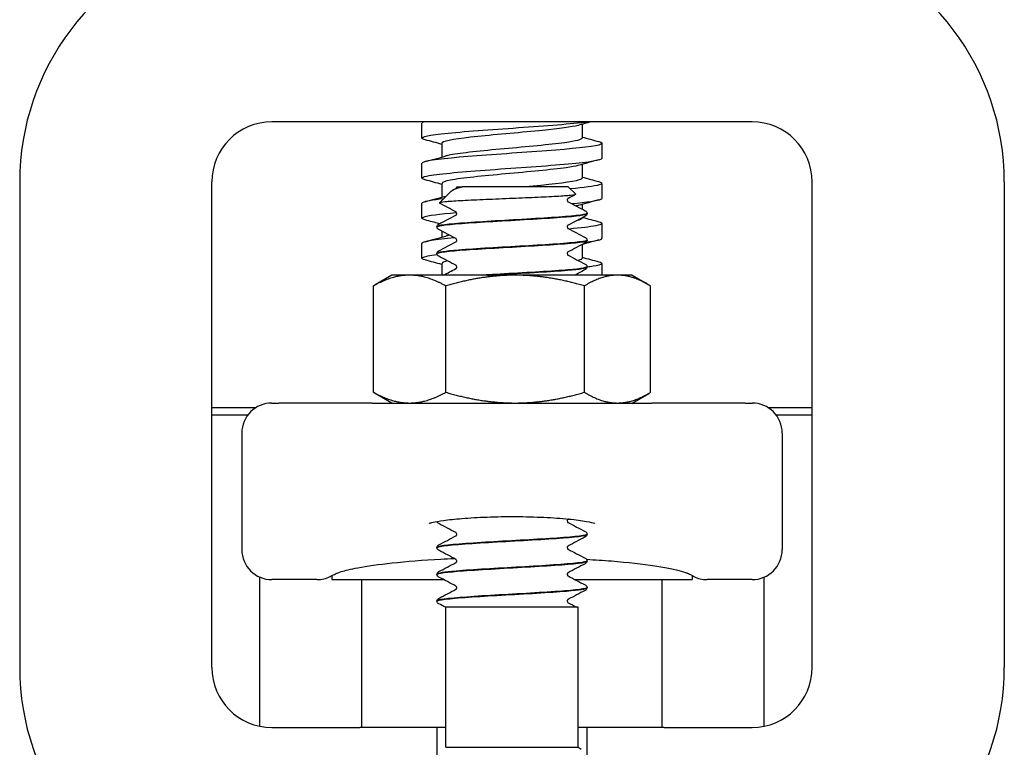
# Model space of a CAD drawing. Header units: inches. Extents: x 18 to 846, y -44 to 561.
# Tile 555 of 642: x 711.43 to 713.48, y 260.45 to 261.97. Entities that reach past the tile are written whole.
import ezdxf

# ---------------------------------------------------------------- set-up
doc = ezdxf.new("R2010")
doc.units = ezdxf.units.IN
doc.header["$LTSCALE"] = 24
doc.header["$MEASUREMENT"] = 0
doc.layers.add('Visible (ANSI)', color=7, linetype='Continuous', lineweight=30)

msp = doc.modelspace()

# ---------------------------------------------------------------- linework, layer by layer
at = {"layer": 'Visible (ANSI)'}
for p, q in [((711.97115, 261.754), (711.9508, 261.754)), ((712.93046, 261.754), (711.97115, 261.754)), ((712.2633, 261.72013), (712.2633, 261.75102)), ((712.59664, 261.74879), (712.59664, 261.72013)), ((712.9508, 261.754), (712.93046, 261.754)), ((712.30497, 261.70935), (712.30497, 261.68069)), ((712.6383, 261.67846), (712.6383, 261.70935)), ((712.2633, 261.63679), (712.2633, 261.66768)), ((712.59664, 261.66546), (712.59664, 261.63679)), ((711.4258, 261.629), (711.4258, 260.619)), ((711.8258, 260.619), (711.8258, 261.629)), ((712.30497, 261.62602), (712.30497, 261.59735)), ((712.6383, 261.59513), (712.6383, 261.62602)), ((713.0758, 260.619), (713.0758, 261.629)), ((713.4758, 261.629), (713.4758, 260.619)), ((712.32448, 261.60995), (712.29978, 261.58525)), ((712.33574, 261.619), (712.34702, 261.619)), ((712.33574, 261.61898), (712.33574, 261.619)), ((712.56808, 261.619), (712.34702, 261.619)), ((712.56808, 261.619), (712.58354, 261.60354)), ((712.2633, 261.55346), (712.2633, 261.58435)), ((712.59664, 261.58212), (712.59664, 261.5725)), ((712.60705, 261.56308), (712.60705, 261.56366)), ((712.59664, 261.55423), (712.59664, 261.55346)), ((712.6383, 261.51179), (712.6383, 261.54268)), ((712.29455, 261.53527), (712.29455, 261.53585)), ((712.30497, 261.52643), (712.30497, 261.51402)), ((712.2633, 261.47013), (712.2633, 261.50102)), ((712.59664, 261.49862), (712.59664, 261.47013)), ((712.60705, 261.50747), (712.60705, 261.50805)), ((712.29455, 261.47966), (712.29455, 261.48024)), ((712.30497, 261.45935), (712.30497, 261.435)), ((712.6383, 261.435), (712.6383, 261.45935)), ((712.60705, 261.45185), (712.60705, 261.45244)), ((712.2008, 261.435), (712.16626, 261.41506)), ((712.23759, 261.435), (712.2008, 261.435)), ((712.45724, 261.435), (712.23759, 261.435)), ((712.67046, 261.435), (712.45724, 261.435)), ((712.7008, 261.435), (712.67046, 261.435)), ((712.7008, 261.435), (712.73535, 261.41506)), ((712.16222, 261.19133), (712.16222, 261.41267)), ((712.31295, 261.19133), (712.31295, 261.41267)), ((712.60153, 261.19133), (712.60153, 261.41267)), ((712.73938, 261.19133), (712.73938, 261.41267)), ((712.2008, 261.169), (712.16626, 261.18895)), ((712.7008, 261.169), (712.73535, 261.18895)), ((711.8258, 261.15963), (711.91788, 261.15963)), ((711.9508, 261.169), (711.96505, 261.169)), ((712.15935, 261.169), (711.96505, 261.169)), ((712.15935, 261.169), (712.74225, 261.169)), ((712.93655, 261.169), (712.74225, 261.169)), ((712.93655, 261.169), (712.9508, 261.169)), ((712.98373, 261.15963), (713.0758, 261.15963)), ((711.9008, 261.144), (711.8258, 261.144)), ((713.0758, 261.144), (713.0008, 261.144)), ((711.8883, 261.1065), (711.8883, 260.86405)), ((713.0133, 261.1065), (713.0133, 260.86405)), ((712.60705, 260.89574), (712.60705, 260.89632)), ((712.29455, 260.86794), (712.29455, 260.86852)), ((712.60705, 260.84013), (712.60705, 260.84071)), ((711.9258, 260.49653), (711.9258, 260.80677)), ((712.04455, 260.80155), (711.9508, 260.80155)), ((712.0758, 260.8098), (712.0758, 260.80155)), ((712.0758, 260.80155), (712.30866, 260.80155)), ((712.1383, 260.494), (712.1383, 260.80155)), ((712.29455, 260.81233), (712.29455, 260.81291)), ((712.58213, 260.80155), (712.8258, 260.80155)), ((712.7633, 260.494), (712.7633, 260.80155)), ((712.8258, 260.8098), (712.8258, 260.80155)), ((712.9508, 260.80155), (712.85705, 260.80155)), ((712.9758, 260.49653), (712.9758, 260.80677)), ((712.60705, 260.78452), (712.60705, 260.7851)), ((712.29455, 260.75672), (712.29455, 260.7573)), ((712.3133, 260.744), (712.31235, 260.744)), ((712.5883, 260.744), (712.3133, 260.744)), ((712.3133, 260.45279), (712.3133, 260.744)), ((712.5883, 260.45279), (712.5883, 260.744)), ((711.9508, 260.494), (711.97115, 260.494)), ((711.97115, 260.494), (712.13409, 260.494)), ((712.18174, 260.494), (712.13409, 260.494)), ((712.22166, 260.494), (712.18174, 260.494)), ((712.29455, 260.494), (712.22166, 260.494)), ((712.3133, 260.494), (712.29455, 260.494)), ((712.29455, 260.494), (712.29455, 260.14412)), ((712.60705, 260.494), (712.5883, 260.494)), ((712.60705, 260.14412), (712.60705, 260.494)), ((712.67995, 260.494), (712.60705, 260.494)), ((712.71987, 260.494), (712.67995, 260.494)), ((712.76752, 260.494), (712.71987, 260.494)), ((712.76752, 260.494), (712.93046, 260.494)), ((712.93046, 260.494), (712.9508, 260.494)), ((712.3133, 260.45279), (712.5883, 260.45279))]:
    msp.add_line(p, q, dxfattribs=at)
for centre, radius, start, end in [((711.9508, 261.629), 0.525, 105.80306, 180), ((712.9508, 261.629), 0.525, 0, 74.19694), ((711.9508, 261.629), 0.125, 90, 180), ((712.9508, 261.629), 0.125, 0, 90), ((711.9508, 261.1065), 0.0625, 90, 180), ((712.9508, 261.1065), 0.0625, 0, 90), ((711.9508, 260.86405), 0.0625, 180, 270), ((712.9508, 260.86405), 0.0625, 270, 0), ((712.04455, 260.86405), 0.0625, 270, 296.56505), ((712.85705, 260.86405), 0.0625, 243.43495, 270), ((711.9508, 260.619), 0.525, 180, 254.19694), ((711.9508, 260.619), 0.125, 180, 270), ((712.9508, 260.619), 0.125, 270, 0), ((712.9508, 260.619), 0.525, 285.80306, 0), ((712.4508, 260.244), 0.25, 54.90037, 56.63299)]:
    msp.add_arc(centre, radius, start, end, dxfattribs=at)
for points, knots in [([(712.27, 261.71659), (712.25673, 261.72021), (712.26432, 261.72383), (712.2912, 261.72745), (712.32128, 261.73151), (712.37483, 261.73556), (712.43185, 261.73962), (712.48886, 261.74367), (712.54805, 261.74772), (712.58732, 261.75178), (712.59451, 261.75252), (712.601, 261.75326), (712.60675, 261.754)], [-119.647505, -119.647505, -119.647505, -119.647505, -118.8280574, -118.8280574, -118.8280574, -117.9109695, -117.9109695, -117.9109695, -116.994168, -116.994168, -116.994168, -116.826406, -116.826406, -116.826406, -116.826406]), ([(712.58827, 261.74653), (712.57548, 261.74309), (712.54871, 261.73964), (712.51463, 261.73619), (712.47244, 261.73193), (712.42023, 261.72766), (712.37933, 261.72339), (712.33854, 261.71914), (712.31012, 261.71488), (712.30564, 261.71062), (712.30519, 261.7102), (712.30499, 261.70978), (712.30501, 261.70935)], [116.5770818, 116.5770818, 116.5770818, 116.5770818, 117.3567332, 117.3567332, 117.3567332, 118.3219159, 118.3219159, 118.3219159, 119.2846371, 119.2846371, 119.2846371, 119.3805208, 119.3805208, 119.3805208, 119.3805208]), ([(712.63135, 261.71289), (712.63837, 261.71102), (712.64014, 261.70914), (712.63598, 261.70726), (712.6271, 261.70325), (712.59133, 261.69924), (712.54177, 261.69524), (712.49223, 261.69123), (712.42999, 261.68722), (712.37781, 261.68321), (712.32564, 261.67921), (712.28466, 261.6752), (712.26984, 261.6712), (712.26551, 261.67003), (712.26344, 261.66885), (712.26352, 261.66768)], [115.971944, 115.971944, 115.971944, 115.971944, 116.3964197, 116.3964197, 116.3964197, 117.3031904, 117.3031904, 117.3031904, 118.2096177, 118.2096177, 118.2096177, 119.1157111, 119.1157111, 119.1157111, 119.3805208, 119.3805208, 119.3805208, 119.3805208]), ([(712.59645, 261.72013), (712.59622, 261.71696), (712.58365, 261.71379), (712.56076, 261.71062), (712.52993, 261.70635), (712.48125, 261.70209), (712.43461, 261.69782), (712.388, 261.69355), (712.34471, 261.68929), (712.32245, 261.68502), (712.31884, 261.68433), (712.3158, 261.68364), (712.31333, 261.68294)], [116.2389282, 116.2389282, 116.2389282, 116.2389282, 116.9556341, 116.9556341, 116.9556341, 117.920977, 117.920977, 117.920977, 118.8859376, 118.8859376, 118.8859376, 119.0423672, 119.0423672, 119.0423672, 119.0423672]), ([(712.27016, 261.63325), (712.25928, 261.63624), (712.26195, 261.63922), (712.27868, 261.6422), (712.30146, 261.64627), (712.34979, 261.65033), (712.40554, 261.65439), (712.46127, 261.65846), (712.52314, 261.66252), (712.56798, 261.66658), (712.61168, 261.67054), (712.63822, 261.6745), (712.6383, 261.67846)], [-125.9306903, -125.9306903, -125.9306903, -125.9306903, -125.2559201, -125.2559201, -125.2559201, -124.3367513, -124.3367513, -124.3367513, -123.417888, -123.417888, -123.417888, -122.5221135, -122.5221135, -122.5221135, -122.5221135]), ([(712.5881, 261.6632), (712.58258, 261.66166), (712.57437, 261.66013), (712.56366, 261.65859), (712.53359, 261.65427), (712.48472, 261.64995), (712.43744, 261.64563), (712.39022, 261.64132), (712.34595, 261.63701), (712.32307, 261.6327), (712.31126, 261.63047), (712.30532, 261.62824), (712.30531, 261.62602)], [122.8602671, 122.8602671, 122.8602671, 122.8602671, 123.207942, 123.207942, 123.207942, 124.1847103, 124.1847103, 124.1847103, 125.1601902, 125.1601902, 125.1601902, 125.6637061, 125.6637061, 125.6637061, 125.6637061]), ([(712.59641, 261.63679), (712.5965, 261.63553), (712.59465, 261.63427), (712.59074, 261.63301), (712.57736, 261.62869), (712.5403, 261.62437), (712.49503, 261.62005), (712.49138, 261.6197), (712.48769, 261.61935), (712.48397, 261.619)], [122.5221135, 122.5221135, 122.5221135, 122.5221135, 122.8074999, 122.8074999, 122.8074999, 123.7848109, 123.7848109, 123.7848109, 123.8635183, 123.8635183, 123.8635183, 123.8635183]), ([(712.63134, 261.62956), (712.63991, 261.62724), (712.64047, 261.62492), (712.63213, 261.62261), (712.62248, 261.61992), (712.60105, 261.61724), (712.57232, 261.61455)], [122.2551293, 122.2551293, 122.2551293, 122.2551293, 122.779391, 122.779391, 122.779391, 123.3864156, 123.3864156, 123.3864156, 123.3864156]), ([(712.58354, 261.60354), (712.58365, 261.60343), (712.58369, 261.60332), (712.58343, 261.60245), (712.57977, 261.6017), (712.56596, 261.60018), (712.55585, 261.59943), (712.53033, 261.59792), (712.5151, 261.59717), (712.48139, 261.59565), (712.4632, 261.5949), (712.42619, 261.59339), (712.40772, 261.59264), (712.37295, 261.59112), (712.35703, 261.59037), (712.32989, 261.58886), (712.31902, 261.58811), (712.30389, 261.58659), (712.29989, 261.58584), (712.29963, 261.58493), (712.29977, 261.58477), (712.30008, 261.5846)], [-1.3014574, -1.3014574, -1.3014574, -1.3014574, -1.2822742, -1.2822742, -1.1486049, -1.1486049, -1.0127327, -1.0127327, -0.8746582, -0.8746582, -0.7343822, -0.7343822, -0.5919052, -0.5919052, -0.4472279, -0.4472279, -0.3003508, -0.3003508, -0.1512747, -0.1512747, -0.1188582, -0.1188582, -0.1188582, -0.1188582]), ([(712.32448, 261.60995), (712.32493, 261.6104), (712.32549, 261.61085), (712.32961, 261.61361), (712.33598, 261.61596), (712.34507, 261.6184)], [-0.14549402, -0.14549402, -0.14549402, -0.14549402, -0.12168954, -0.12168954, 0, 0, 0, 0]), ([(712.33412, 261.61561), (712.33415, 261.61563), (712.33431, 261.61571), (712.33481, 261.61623), (712.33508, 261.61657), (712.33556, 261.61758), (712.33574, 261.61828), (712.33574, 261.61898)], [0.005742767, 0.005742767, 0.005742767, 0.005742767, 0.02135506, 0.02135506, 0.032660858, 0.032660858, 0.044379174, 0.044379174, 0.044379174, 0.044379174]), ([(712.3085, 261.59373), (712.28536, 261.5912), (712.26978, 261.58866), (712.26499, 261.58613), (712.26387, 261.58554), (712.26334, 261.58494), (712.26339, 261.58435)], [124.95658952, 124.95658952, 124.95658952, 124.95658952, 125.52946032, 125.52946032, 125.52946032, 125.66370614, 125.66370614, 125.66370614, 125.66370614]), ([(712.56749, 261.59455), (712.56749, 261.59455), (712.56733, 261.59447), (712.5668, 261.59392), (712.56653, 261.59358), (712.56605, 261.59257), (712.56587, 261.59187), (712.56587, 261.59117)], [0.003893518, 0.003893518, 0.003893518, 0.003893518, 0.02135506, 0.02135506, 0.032660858, 0.032660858, 0.044379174, 0.044379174, 0.044379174, 0.044379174]), ([(712.56587, 261.59117), (712.56587, 261.5901), (712.56631, 261.5891), (712.56702, 261.58814), (712.56727, 261.58795), (712.56746, 261.58782), (712.56749, 261.5878), (712.56749, 261.5878)], [0, 0, 0, 0, 0.017919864, 0.017919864, 0.032518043, 0.032518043, 0.040461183, 0.040461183, 0.040461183, 0.040461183]), ([(712.57475, 261.58389), (712.60685, 261.58694), (712.62923, 261.58999), (712.63599, 261.59304), (712.63753, 261.59374), (712.63825, 261.59443), (712.63819, 261.59513)], [-129.65259861, -129.65259861, -129.65259861, -129.65259861, -128.96260318, -128.96260318, -128.96260318, -128.8052988, -128.8052988, -128.8052988, -128.8052988]), ([(712.27026, 261.54992), (712.26283, 261.55191), (712.26131, 261.55391), (712.26647, 261.5559), (712.27473, 261.55909), (712.29996, 261.56229), (712.33531, 261.56548)], [-132.2138756, -132.2138756, -132.2138756, -132.2138756, -131.7629263, -131.7629263, -131.7629263, -131.0404373, -131.0404373, -131.0404373, -131.0404373]), ([(712.60703, 261.56368), (712.60706, 261.56349), (712.60697, 261.56331), (712.60676, 261.56312), (712.60373, 261.5603), (712.5754, 261.55748), (712.53314, 261.55467), (712.49089, 261.55185), (712.43583, 261.54904), (712.39004, 261.54622), (712.34425, 261.5434), (712.30893, 261.54059), (712.29822, 261.53777), (712.29579, 261.53713), (712.29464, 261.53649), (712.29472, 261.53585)], [6.2803244, 6.2803244, 6.2803244, 6.2803244, 6.3443154, 6.3443154, 6.3443154, 7.2990044, 7.2990044, 7.2990044, 8.2534333, 8.2534333, 8.2534333, 9.2076053, 9.2076053, 9.2076053, 9.424778, 9.424778, 9.424778, 9.424778]), ([(712.29485, 261.53525), (712.29472, 261.53632), (712.29795, 261.5374), (712.30469, 261.53848), (712.32223, 261.54128), (712.36304, 261.54408), (712.4109, 261.54689), (712.45941, 261.54973), (712.51386, 261.55257), (712.55207, 261.55541), (712.58641, 261.55797), (712.60681, 261.56052), (712.60702, 261.56308)], [-15.7108241, -15.7108241, -15.7108241, -15.7108241, -15.3458188, -15.3458188, -15.3458188, -14.3954331, -14.3954331, -14.3954331, -13.4320997, -13.4320997, -13.4320997, -12.5663706, -12.5663706, -12.5663706, -12.5663706]), ([(712.33574, 261.56337), (712.33574, 261.56444), (712.33529, 261.56544), (712.33459, 261.5664), (712.33433, 261.56659), (712.33415, 261.56672), (712.33412, 261.56674), (712.33412, 261.56674)], [0, 0, 0, 0, 0.017919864, 0.017919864, 0.032518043, 0.032518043, 0.040461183, 0.040461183, 0.040461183, 0.040461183]), ([(712.33412, 261.56), (712.33415, 261.56001), (712.33431, 261.5601), (712.33481, 261.56062), (712.33508, 261.56096), (712.33556, 261.56197), (712.33574, 261.56267), (712.33574, 261.56337)], [0.005742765, 0.005742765, 0.005742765, 0.005742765, 0.02135506, 0.02135506, 0.032660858, 0.032660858, 0.044379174, 0.044379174, 0.044379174, 0.044379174]), ([(712.60332, 261.569), (712.60395, 261.56867), (712.60462, 261.56827), (712.60573, 261.56713), (712.60612, 261.56663), (712.60677, 261.56534), (712.60701, 261.56453), (712.60705, 261.56368)], [0, 0, 0, 0, 0.022095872, 0.022095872, 0.033561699, 0.033561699, 0.045438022, 0.045438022, 0.045438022, 0.045438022]), ([(712.60705, 261.56305), (712.607, 261.56192), (712.60657, 261.56085), (712.60559, 261.55938), (712.60506, 261.5589), (712.60414, 261.55819), (712.60372, 261.55795), (712.60332, 261.55773)], [0, 0, 0, 0, 0.015967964, 0.015967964, 0.031253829, 0.031253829, 0.045415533, 0.045415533, 0.045415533, 0.045415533]), ([(712.29456, 261.53588), (712.29461, 261.53701), (712.29504, 261.53808), (712.29602, 261.53955), (712.29655, 261.54003), (712.29747, 261.54074), (712.29789, 261.54098), (712.29829, 261.5412)], [0, 0, 0, 0, 0.015967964, 0.015967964, 0.031253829, 0.031253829, 0.045415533, 0.045415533, 0.045415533, 0.045415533]), ([(712.63143, 261.54622), (712.64182, 261.54338), (712.63996, 261.54054), (712.6252, 261.5377), (712.61356, 261.53545), (712.59404, 261.53321), (712.56959, 261.53097)], [128.5383146, 128.5383146, 128.5383146, 128.5383146, 129.1813969, 129.1813969, 129.1813969, 129.6884867, 129.6884867, 129.6884867, 129.6884867]), ([(712.29829, 261.52993), (712.29766, 261.53026), (712.29698, 261.53066), (712.29588, 261.5318), (712.29549, 261.5323), (712.29484, 261.53359), (712.2946, 261.5344), (712.29456, 261.53525)], [0, 0, 0, 0, 0.022095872, 0.022095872, 0.033561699, 0.033561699, 0.045438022, 0.045438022, 0.045438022, 0.045438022]), ([(712.56749, 261.53894), (712.56749, 261.53894), (712.56733, 261.53886), (712.5668, 261.53831), (712.56653, 261.53797), (712.56605, 261.53696), (712.56587, 261.53626), (712.56587, 261.53556)], [0.003893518, 0.003893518, 0.003893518, 0.003893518, 0.02135506, 0.02135506, 0.032660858, 0.032660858, 0.044379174, 0.044379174, 0.044379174, 0.044379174]), ([(712.56587, 261.53556), (712.56587, 261.53449), (712.56631, 261.53349), (712.56702, 261.53253), (712.56727, 261.53234), (712.56746, 261.53221), (712.56749, 261.53219), (712.56749, 261.53219)], [0, 0, 0, 0, 0.017919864, 0.017919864, 0.032518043, 0.032518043, 0.040461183, 0.040461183, 0.040461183, 0.040461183]), ([(712.3312, 261.51267), (712.2908, 261.50895), (712.26533, 261.50522), (712.26343, 261.5015), (712.26335, 261.50134), (712.26331, 261.50118), (712.26331, 261.50102)], [131.0679976, 131.0679976, 131.0679976, 131.0679976, 131.91067597, 131.91067597, 131.91067597, 131.94689145, 131.94689145, 131.94689145, 131.94689145]), ([(712.29456, 261.47963), (712.29453, 261.48235), (712.31775, 261.48506), (712.35578, 261.48778), (712.39516, 261.49059), (712.44936, 261.4934), (712.49677, 261.49621), (712.54409, 261.49901), (712.58339, 261.50181), (712.59904, 261.50462), (712.60434, 261.50557), (712.60688, 261.50652), (712.6068, 261.50747)], [-21.9940094, -21.9940094, -21.9940094, -21.9940094, -21.0740719, -21.0740719, -21.0740719, -20.1217618, -20.1217618, -20.1217618, -19.1712317, -19.1712317, -19.1712317, -18.8495559, -18.8495559, -18.8495559, -18.8495559]), ([(712.60672, 261.50807), (712.60681, 261.50672), (712.60163, 261.50537), (712.59113, 261.50402), (712.5693, 261.50121), (712.52506, 261.49839), (712.47608, 261.49558), (712.42711, 261.49277), (712.3747, 261.48996), (712.33979, 261.48715), (712.31118, 261.48485), (712.29493, 261.48254), (712.29467, 261.48024)], [12.5635097, 12.5635097, 12.5635097, 12.5635097, 13.0217811, 13.0217811, 13.0217811, 13.9747115, 13.9747115, 13.9747115, 14.9274022, 14.9274022, 14.9274022, 15.7079633, 15.7079633, 15.7079633, 15.7079633]), ([(712.32096, 261.51806), (712.31905, 261.51768), (712.3173, 261.5173), (712.31573, 261.51692), (712.31484, 261.51671), (712.31401, 261.51649), (712.31324, 261.51628)], [131.4746451, 131.4746451, 131.4746451, 131.4746451, 131.56042168, 131.56042168, 131.56042168, 131.60873779, 131.60873779, 131.60873779, 131.60873779]), ([(712.33574, 261.50776), (712.33574, 261.50883), (712.33529, 261.50983), (712.33459, 261.51078), (712.33433, 261.51098), (712.33415, 261.51111), (712.33412, 261.51113), (712.33412, 261.51113)], [0, 0, 0, 0, 0.017919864, 0.017919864, 0.032518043, 0.032518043, 0.040461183, 0.040461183, 0.040461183, 0.040461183]), ([(712.33412, 261.50439), (712.33415, 261.5044), (712.33431, 261.50449), (712.33481, 261.50501), (712.33508, 261.50535), (712.33556, 261.50636), (712.33574, 261.50705), (712.33574, 261.50776)], [0.005742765, 0.005742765, 0.005742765, 0.005742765, 0.02135506, 0.02135506, 0.032660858, 0.032660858, 0.044379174, 0.044379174, 0.044379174, 0.044379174]), ([(712.60332, 261.51339), (712.60395, 261.51306), (712.60462, 261.51266), (712.60573, 261.51152), (712.60612, 261.51102), (712.60677, 261.50973), (712.60701, 261.50892), (712.60705, 261.50807)], [0, 0, 0, 0, 0.022095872, 0.022095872, 0.033561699, 0.033561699, 0.045438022, 0.045438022, 0.045438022, 0.045438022]), ([(712.60705, 261.50744), (712.607, 261.50631), (712.60657, 261.50524), (712.60559, 261.50377), (712.60506, 261.50329), (712.60414, 261.50258), (712.60372, 261.50233), (712.60332, 261.50212)], [0, 0, 0, 0, 0.015967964, 0.015967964, 0.031253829, 0.031253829, 0.045415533, 0.045415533, 0.045415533, 0.045415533]), ([(712.60538, 261.50384), (712.61609, 261.50517), (712.62451, 261.50651), (712.63005, 261.50784), (712.63551, 261.50916), (712.63814, 261.51048), (712.63805, 261.51179)], [-135.68835269, -135.68835269, -135.68835269, -135.68835269, -135.38632894, -135.38632894, -135.38632894, -135.0884841, -135.0884841, -135.0884841, -135.0884841]), ([(712.27025, 261.46659), (712.26372, 261.46832), (712.2617, 261.47006), (712.26479, 261.4718), (712.26843, 261.47385), (712.27911, 261.47589), (712.29517, 261.47794)], [-138.49706092, -138.49706092, -138.49706092, -138.49706092, -138.10400052, -138.10400052, -138.10400052, -137.64103275, -137.64103275, -137.64103275, -137.64103275]), ([(712.29456, 261.48027), (712.29461, 261.4814), (712.29504, 261.48246), (712.29602, 261.48393), (712.29655, 261.48442), (712.29747, 261.48513), (712.29789, 261.48537), (712.29829, 261.48558)], [0, 0, 0, 0, 0.015967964, 0.015967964, 0.031253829, 0.031253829, 0.045415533, 0.045415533, 0.045415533, 0.045415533]), ([(712.29829, 261.47432), (712.29766, 261.47465), (712.29698, 261.47505), (712.29588, 261.47619), (712.29549, 261.47669), (712.29484, 261.47797), (712.2946, 261.47879), (712.29456, 261.47963)], [0, 0, 0, 0, 0.022095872, 0.022095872, 0.033561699, 0.033561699, 0.045438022, 0.045438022, 0.045438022, 0.045438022]), ([(712.56749, 261.48332), (712.56749, 261.48332), (712.56733, 261.48325), (712.5668, 261.4827), (712.56653, 261.48236), (712.56605, 261.48134), (712.56587, 261.48065), (712.56587, 261.47995)], [0.003893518, 0.003893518, 0.003893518, 0.003893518, 0.02135506, 0.02135506, 0.032660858, 0.032660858, 0.044379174, 0.044379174, 0.044379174, 0.044379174]), ([(712.56587, 261.47995), (712.56587, 261.47888), (712.56631, 261.47788), (712.56702, 261.47692), (712.56727, 261.47673), (712.56746, 261.47659), (712.56749, 261.47658), (712.56749, 261.47658)], [0, 0, 0, 0, 0.017919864, 0.017919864, 0.032518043, 0.032518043, 0.040461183, 0.040461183, 0.040461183, 0.040461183]), ([(712.59637, 261.47013), (712.59645, 261.46864), (712.59386, 261.46715), (712.58847, 261.46567), (712.58843, 261.46565), (712.58838, 261.46564), (712.58834, 261.46563)], [135.0884841, 135.0884841, 135.0884841, 135.0884841, 135.42476509, 135.42476509, 135.42476509, 135.42748803, 135.42748803, 135.42748803, 135.42748803]), ([(712.60332, 261.45778), (712.60395, 261.45745), (712.60462, 261.45705), (712.60573, 261.45591), (712.60612, 261.45541), (712.60677, 261.45412), (712.60701, 261.45331), (712.60705, 261.45246)], [0, 0, 0, 0, 0.022095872, 0.022095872, 0.033561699, 0.033561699, 0.045438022, 0.045438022, 0.045438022, 0.045438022]), ([(712.63152, 261.46289), (712.64306, 261.45973), (712.63914, 261.45656), (712.61971, 261.45339), (712.616, 261.45279), (712.61173, 261.45218), (712.60698, 261.45158)], [134.82149994, 134.82149994, 134.82149994, 134.82149994, 135.53765459, 135.53765459, 135.53765459, 135.67435376, 135.67435376, 135.67435376, 135.67435376]), ([(712.33574, 261.45215), (712.33574, 261.45322), (712.33529, 261.45421), (712.33459, 261.45517), (712.33433, 261.45537), (712.33415, 261.4555), (712.33412, 261.45552), (712.33412, 261.45552)], [0, 0, 0, 0, 0.017919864, 0.017919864, 0.032518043, 0.032518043, 0.040461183, 0.040461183, 0.040461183, 0.040461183]), ([(712.33412, 261.44877), (712.33415, 261.44879), (712.33431, 261.44888), (712.33481, 261.4494), (712.33508, 261.44974), (712.33556, 261.45075), (712.33574, 261.45144), (712.33574, 261.45215)], [0.005742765, 0.005742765, 0.005742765, 0.005742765, 0.02135506, 0.02135506, 0.032660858, 0.032660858, 0.044379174, 0.044379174, 0.044379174, 0.044379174]), ([(712.607, 261.45246), (712.60689, 261.44998), (712.58789, 261.4475), (712.55535, 261.44502), (712.51853, 261.44221), (712.46533, 261.43941), (712.41696, 261.4366), (712.40778, 261.43607), (712.39881, 261.43554), (712.39018, 261.435)], [18.846695, 18.846695, 18.846695, 18.846695, 19.6873602, 19.6873602, 19.6873602, 20.6386727, 20.6386727, 20.6386727, 20.8193201, 20.8193201, 20.8193201, 20.8193201]), ([(712.39978, 261.435), (712.41055, 261.43565), (712.42173, 261.4363), (712.4331, 261.43695), (712.48216, 261.43974), (712.53344, 261.44254), (712.5666, 261.44534), (712.59234, 261.44751), (712.60662, 261.44968), (712.60688, 261.45185)], [-27.0367377, -27.0367377, -27.0367377, -27.0367377, -26.8171228, -26.8171228, -26.8171228, -25.8688703, -25.8688703, -25.8688703, -25.1327412, -25.1327412, -25.1327412, -25.1327412]), ([(712.60705, 261.45183), (712.607, 261.45069), (712.60657, 261.44963), (712.60559, 261.44816), (712.60506, 261.44768), (712.60414, 261.44697), (712.60372, 261.44672), (712.60332, 261.44651)], [0, 0, 0, 0, 0.015967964, 0.015967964, 0.031253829, 0.031253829, 0.045415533, 0.045415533, 0.045415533, 0.045415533]), ([(712.27809, 260.91857), (712.27809, 260.91857), (712.27839, 260.91869), (712.28023, 260.91929), (712.28295, 260.92006), (712.29192, 260.92208), (712.29925, 260.92341), (712.31889, 260.92621), (712.33204, 260.92766), (712.36268, 260.93018), (712.38048, 260.93121), (712.41834, 260.93256), (712.43845, 260.93286), (712.47854, 260.93266), (712.4985, 260.93215), (712.53589, 260.93039), (712.55333, 260.92914), (712.58325, 260.92618), (712.59593, 260.92447), (712.61387, 260.92128), (712.62003, 260.91971), (712.62314, 260.91872), (712.62351, 260.91858), (712.62351, 260.91858)], [1.8945028, 1.8945028, 1.8945028, 1.8945028, 1.9543113, 1.9543113, 2.1015966, 2.1015966, 2.3153124, 2.3153124, 2.5832169, 2.5832169, 2.8771615, 2.8771615, 3.1801453, 3.1801453, 3.484918, 3.484918, 3.7864684, 3.7864684, 4.0748758, 4.0748758, 4.3212229, 4.3212229, 4.3886825, 4.3886825, 4.3886825, 4.3886825]), ([(712.56749, 260.92721), (712.56749, 260.92721), (712.56733, 260.92714), (712.5668, 260.92659), (712.56653, 260.92625), (712.56605, 260.92523), (712.56587, 260.92454), (712.56587, 260.92384)], [0.003893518, 0.003893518, 0.003893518, 0.003893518, 0.02135506, 0.02135506, 0.032660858, 0.032660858, 0.044379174, 0.044379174, 0.044379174, 0.044379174]), ([(712.29829, 260.91821), (712.29766, 260.91854), (712.29698, 260.91894), (712.29588, 260.92008), (712.29549, 260.92057), (712.29498, 260.9216), (712.29481, 260.92204), (712.2947, 260.92251)], [0, 0, 0, 0, 0.022095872, 0.022095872, 0.033561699, 0.033561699, 0.040580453, 0.040580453, 0.040580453, 0.040580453]), ([(712.56587, 260.92384), (712.56587, 260.92277), (712.56631, 260.92177), (712.56702, 260.92081), (712.56727, 260.92062), (712.56746, 260.92048), (712.56749, 260.92047), (712.56749, 260.92047)], [0, 0, 0, 0, 0.017919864, 0.017919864, 0.032518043, 0.032518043, 0.040461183, 0.040461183, 0.040461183, 0.040461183]), ([(712.60701, 260.89635), (712.60705, 260.89606), (712.60683, 260.89577), (712.60634, 260.89548), (712.60163, 260.89268), (712.57203, 260.88988), (712.52929, 260.88708), (712.48658, 260.88428), (712.43186, 260.88148), (712.38681, 260.87869), (712.341, 260.87584), (712.30644, 260.873), (712.29721, 260.87015), (712.29545, 260.86961), (712.29462, 260.86906), (712.29468, 260.86852)], [81.6785481, 81.6785481, 81.6785481, 81.6785481, 81.7769581, 81.7769581, 81.7769581, 82.7259477, 82.7259477, 82.7259477, 83.6742001, 83.6742001, 83.6742001, 84.6382389, 84.6382389, 84.6382389, 84.8230016, 84.8230016, 84.8230016, 84.8230016]), ([(712.2948, 260.86791), (712.29467, 260.8688), (712.29686, 260.86969), (712.30148, 260.87058), (712.31608, 260.87339), (712.35457, 260.8762), (712.40161, 260.879), (712.44863, 260.88181), (712.50298, 260.88462), (712.54298, 260.88742), (712.58251, 260.8902), (712.60702, 260.89297), (712.60705, 260.89574)], [-91.1090478, -91.1090478, -91.1090478, -91.1090478, -90.8072453, -90.8072453, -90.8072453, -89.8557102, -89.8557102, -89.8557102, -88.9043978, -88.9043978, -88.9043978, -87.9645943, -87.9645943, -87.9645943, -87.9645943]), ([(712.33574, 260.89603), (712.33574, 260.89711), (712.33529, 260.8981), (712.33459, 260.89906), (712.33433, 260.89925), (712.33415, 260.89939), (712.33412, 260.89941), (712.33412, 260.89941)], [0, 0, 0, 0, 0.017919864, 0.017919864, 0.032518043, 0.032518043, 0.040461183, 0.040461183, 0.040461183, 0.040461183]), ([(712.33412, 260.89266), (712.33415, 260.89268), (712.33431, 260.89277), (712.33481, 260.89329), (712.33508, 260.89363), (712.33556, 260.89464), (712.33574, 260.89533), (712.33574, 260.89603)], [0.005742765, 0.005742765, 0.005742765, 0.005742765, 0.02135506, 0.02135506, 0.032660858, 0.032660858, 0.044379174, 0.044379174, 0.044379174, 0.044379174]), ([(712.60332, 260.90167), (712.60395, 260.90134), (712.60462, 260.90094), (712.60573, 260.8998), (712.60612, 260.8993), (712.60677, 260.89801), (712.60701, 260.89719), (712.60705, 260.89635)], [0, 0, 0, 0, 0.022095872, 0.022095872, 0.033561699, 0.033561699, 0.045438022, 0.045438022, 0.045438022, 0.045438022]), ([(712.60705, 260.89572), (712.607, 260.89458), (712.60657, 260.89352), (712.60559, 260.89205), (712.60506, 260.89157), (712.60414, 260.89086), (712.60372, 260.89061), (712.60332, 260.8904)], [0, 0, 0, 0, 0.015967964, 0.015967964, 0.031253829, 0.031253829, 0.045415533, 0.045415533, 0.045415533, 0.045415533]), ([(712.29456, 260.86854), (712.29461, 260.86968), (712.29504, 260.87074), (712.29602, 260.87221), (712.29655, 260.8727), (712.29747, 260.8734), (712.29789, 260.87365), (712.29829, 260.87386)], [0, 0, 0, 0, 0.015967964, 0.015967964, 0.031253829, 0.031253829, 0.045415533, 0.045415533, 0.045415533, 0.045415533]), ([(712.29829, 260.86259), (712.29766, 260.86293), (712.29698, 260.86333), (712.29588, 260.86447), (712.29549, 260.86496), (712.29484, 260.86625), (712.2946, 260.86707), (712.29456, 260.86791)], [0, 0, 0, 0, 0.022095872, 0.022095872, 0.033561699, 0.033561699, 0.045438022, 0.045438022, 0.045438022, 0.045438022]), ([(712.56749, 260.8716), (712.56749, 260.8716), (712.56733, 260.87153), (712.5668, 260.87098), (712.56653, 260.87063), (712.56605, 260.86962), (712.56587, 260.86893), (712.56587, 260.86823)], [0.003893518, 0.003893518, 0.003893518, 0.003893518, 0.02135506, 0.02135506, 0.032660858, 0.032660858, 0.044379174, 0.044379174, 0.044379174, 0.044379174]), ([(712.56587, 260.86823), (712.56587, 260.86716), (712.56631, 260.86616), (712.56702, 260.8652), (712.56727, 260.86501), (712.56746, 260.86487), (712.56749, 260.86485), (712.56749, 260.86485)], [0, 0, 0, 0, 0.017919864, 0.017919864, 0.032518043, 0.032518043, 0.040461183, 0.040461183, 0.040461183, 0.040461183]), ([(712.086, 260.81481), (712.08682, 260.81521), (712.09016, 260.81662), (712.10301, 260.82063), (712.11498, 260.82356), (712.14911, 260.82996), (712.17335, 260.83341), (712.23142, 260.83963), (712.26597, 260.84232), (712.31206, 260.84475), (712.32133, 260.84519), (712.33072, 260.84558)], [-1.3066841, -1.3066841, -1.3066841, -1.3066841, -1.17116986, -1.17116986, -0.95868192, -0.95868192, -0.68297086, -0.68297086, -0.38127091, -0.38127091, -0.30679304, -0.30679304, -0.30679304, -0.30679304]), ([(712.33574, 260.84042), (712.33574, 260.8415), (712.33529, 260.84249), (712.33459, 260.84345), (712.33433, 260.84364), (712.33415, 260.84378), (712.33412, 260.8438), (712.33412, 260.8438)], [0, 0, 0, 0, 0.017919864, 0.017919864, 0.032518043, 0.032518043, 0.040461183, 0.040461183, 0.040461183, 0.040461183]), ([(712.60332, 260.84606), (712.60395, 260.84573), (712.60462, 260.84532), (712.60573, 260.84419), (712.60612, 260.84369), (712.60677, 260.8424), (712.60701, 260.84158), (712.60705, 260.84074)], [0, 0, 0, 0, 0.022095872, 0.022095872, 0.033561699, 0.033561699, 0.045438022, 0.045438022, 0.045438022, 0.045438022]), ([(712.60594, 260.84388), (712.62392, 260.84287), (712.64128, 260.8417), (712.69206, 260.83761), (712.72278, 260.83416), (712.77203, 260.8267), (712.79128, 260.82262), (712.8101, 260.81715), (712.81462, 260.81529), (712.81561, 260.81481)], [0.40112032, 0.40112032, 0.40112032, 0.40112032, 0.54913888, 0.54913888, 0.8554124, 0.8554124, 1.14497525, 1.14497525, 1.3066841, 1.3066841, 1.3066841, 1.3066841]), ([(712.29459, 260.8123), (712.29466, 260.81487), (712.31521, 260.81744), (712.34982, 260.82001), (712.3877, 260.82282), (712.44141, 260.82563), (712.48949, 260.82844), (712.53757, 260.83125), (712.57875, 260.83406), (712.5966, 260.83688), (712.60349, 260.83796), (712.60683, 260.83905), (712.60676, 260.84013)], [-97.3922331, -97.3922331, -97.3922331, -97.3922331, -96.5212894, -96.5212894, -96.5212894, -95.568359, -95.568359, -95.568359, -94.6156683, -94.6156683, -94.6156683, -94.2477796, -94.2477796, -94.2477796, -94.2477796]), ([(712.60672, 260.84074), (712.60677, 260.83924), (712.60036, 260.83775), (712.5876, 260.83625), (712.56362, 260.83344), (712.51787, 260.83063), (712.46859, 260.82782), (712.41941, 260.82502), (712.368, 260.82221), (712.33483, 260.81941), (712.3092, 260.81724), (712.29496, 260.81507), (712.29471, 260.81291)], [87.9617334, 87.9617334, 87.9617334, 87.9617334, 88.4689986, 88.4689986, 88.4689986, 89.4213086, 89.4213086, 89.4213086, 90.3718388, 90.3718388, 90.3718388, 91.106187, 91.106187, 91.106187, 91.106187]), ([(712.33412, 260.83705), (712.33415, 260.83707), (712.33431, 260.83716), (712.33481, 260.83767), (712.33508, 260.83802), (712.33556, 260.83903), (712.33574, 260.83972), (712.33574, 260.84042)], [0.005742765, 0.005742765, 0.005742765, 0.005742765, 0.02135506, 0.02135506, 0.032660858, 0.032660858, 0.044379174, 0.044379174, 0.044379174, 0.044379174]), ([(712.60705, 260.84011), (712.607, 260.83897), (712.60657, 260.83791), (712.60559, 260.83644), (712.60506, 260.83596), (712.60414, 260.83525), (712.60372, 260.835), (712.60332, 260.83479)], [0, 0, 0, 0, 0.015967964, 0.015967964, 0.031253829, 0.031253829, 0.045415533, 0.045415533, 0.045415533, 0.045415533]), ([(712.07251, 260.80815), (712.07251, 260.80815), (712.07269, 260.80824), (712.07342, 260.80861), (712.07396, 260.80888), (712.07541, 260.8096), (712.07632, 260.81005), (712.07848, 260.81112), (712.07974, 260.81175), (712.08261, 260.81316), (712.08422, 260.81394), (712.086, 260.81481)], [0.27328248, 0.27328248, 0.27328248, 0.27328248, 0.32793947, 0.32793947, 0.38259647, 0.38259647, 0.43725346, 0.43725346, 0.49191046, 0.49191046, 0.54656745, 0.54656745, 0.54656745, 0.54656745]), ([(712.29456, 260.81293), (712.29461, 260.81407), (712.29504, 260.81513), (712.29602, 260.8166), (712.29655, 260.81708), (712.29747, 260.81779), (712.29789, 260.81804), (712.29829, 260.81825)], [0, 0, 0, 0, 0.015967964, 0.015967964, 0.031253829, 0.031253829, 0.045415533, 0.045415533, 0.045415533, 0.045415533]), ([(712.29829, 260.80698), (712.29766, 260.80731), (712.29698, 260.80772), (712.29588, 260.80885), (712.29549, 260.80935), (712.29484, 260.81064), (712.2946, 260.81146), (712.29456, 260.8123)], [0, 0, 0, 0, 0.022095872, 0.022095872, 0.033561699, 0.033561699, 0.045438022, 0.045438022, 0.045438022, 0.045438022]), ([(712.56749, 260.81599), (712.56749, 260.81599), (712.56733, 260.81592), (712.5668, 260.81537), (712.56653, 260.81502), (712.56605, 260.81401), (712.56587, 260.81332), (712.56587, 260.81262)], [0.003893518, 0.003893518, 0.003893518, 0.003893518, 0.02135506, 0.02135506, 0.032660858, 0.032660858, 0.044379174, 0.044379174, 0.044379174, 0.044379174]), ([(712.56587, 260.81262), (712.56587, 260.81154), (712.56631, 260.81055), (712.56702, 260.80959), (712.56727, 260.8094), (712.56746, 260.80926), (712.56749, 260.80924), (712.56749, 260.80924)], [0, 0, 0, 0, 0.017919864, 0.017919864, 0.032518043, 0.032518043, 0.040461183, 0.040461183, 0.040461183, 0.040461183]), ([(712.8291, 260.80815), (712.8291, 260.80815), (712.82892, 260.80824), (712.82819, 260.80861), (712.82765, 260.80888), (712.8262, 260.8096), (712.82529, 260.81005), (712.82313, 260.81112), (712.82186, 260.81175), (712.819, 260.81316), (712.81739, 260.81394), (712.81561, 260.81481)], [0.27327856, 0.27327856, 0.27327856, 0.27327856, 0.32793455, 0.32793455, 0.38259054, 0.38259054, 0.43724652, 0.43724652, 0.49190251, 0.49190251, 0.5465585, 0.5465585, 0.5465585, 0.5465585]), ([(712.60704, 260.78513), (712.60704, 260.78246), (712.58477, 260.7798), (712.54795, 260.77714), (712.50865, 260.7743), (712.45381, 260.77145), (712.40577, 260.76861), (712.3582, 260.7658), (712.31856, 260.76298), (712.30272, 260.76017), (712.29732, 260.75921), (712.29474, 260.75826), (712.29483, 260.7573)], [94.2449187, 94.2449187, 94.2449187, 94.2449187, 95.1476373, 95.1476373, 95.1476373, 96.1109708, 96.1109708, 96.1109708, 97.0647023, 97.0647023, 97.0647023, 97.3893723, 97.3893723, 97.3893723, 97.3893723]), ([(712.29489, 260.75669), (712.29482, 260.7581), (712.30044, 260.7595), (712.31177, 260.76091), (712.33445, 260.76373), (712.37942, 260.76654), (712.42864, 260.76936), (712.47785, 260.77217), (712.53, 260.77499), (712.5642, 260.77781), (712.59139, 260.78004), (712.60665, 260.78228), (712.60692, 260.78452)], [-103.6754184, -103.6754184, -103.6754184, -103.6754184, -103.1987551, -103.1987551, -103.1987551, -102.2440661, -102.2440661, -102.2440661, -101.2896371, -101.2896371, -101.2896371, -100.5309649, -100.5309649, -100.5309649, -100.5309649]), ([(712.33574, 260.78481), (712.33574, 260.78588), (712.33529, 260.78688), (712.33459, 260.78784), (712.33433, 260.78803), (712.33415, 260.78817), (712.33412, 260.78819), (712.33412, 260.78819)], [0, 0, 0, 0, 0.017919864, 0.017919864, 0.032518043, 0.032518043, 0.040461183, 0.040461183, 0.040461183, 0.040461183]), ([(712.33412, 260.78144), (712.33415, 260.78146), (712.33431, 260.78155), (712.33481, 260.78206), (712.33508, 260.78241), (712.33556, 260.78342), (712.33574, 260.78411), (712.33574, 260.78481)], [0.005742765, 0.005742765, 0.005742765, 0.005742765, 0.02135506, 0.02135506, 0.032660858, 0.032660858, 0.044379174, 0.044379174, 0.044379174, 0.044379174]), ([(712.60332, 260.79045), (712.60395, 260.79011), (712.60462, 260.78971), (712.60573, 260.78857), (712.60612, 260.78808), (712.60677, 260.78679), (712.60701, 260.78597), (712.60705, 260.78513)], [0, 0, 0, 0, 0.022095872, 0.022095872, 0.033561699, 0.033561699, 0.045438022, 0.045438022, 0.045438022, 0.045438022]), ([(712.60705, 260.7845), (712.607, 260.78336), (712.60657, 260.7823), (712.60559, 260.78083), (712.60506, 260.78034), (712.60414, 260.77964), (712.60372, 260.77939), (712.60332, 260.77918)], [0, 0, 0, 0, 0.015967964, 0.015967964, 0.031253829, 0.031253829, 0.045415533, 0.045415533, 0.045415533, 0.045415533]), ([(712.29456, 260.75732), (712.29461, 260.75846), (712.29504, 260.75952), (712.29602, 260.76099), (712.29655, 260.76147), (712.29747, 260.76218), (712.29789, 260.76243), (712.29829, 260.76264)], [0, 0, 0, 0, 0.015967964, 0.015967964, 0.031253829, 0.031253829, 0.045415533, 0.045415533, 0.045415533, 0.045415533]), ([(712.56749, 260.76038), (712.56749, 260.76038), (712.56733, 260.76031), (712.5668, 260.75975), (712.56653, 260.75941), (712.56605, 260.7584), (712.56587, 260.75771), (712.56587, 260.75701)], [0.003893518, 0.003893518, 0.003893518, 0.003893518, 0.02135506, 0.02135506, 0.032660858, 0.032660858, 0.044379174, 0.044379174, 0.044379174, 0.044379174]), ([(712.29829, 260.75137), (712.29766, 260.7517), (712.29698, 260.7521), (712.29588, 260.75324), (712.29549, 260.75374), (712.29484, 260.75503), (712.2946, 260.75585), (712.29456, 260.75669)], [0, 0, 0, 0, 0.022095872, 0.022095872, 0.033561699, 0.033561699, 0.045438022, 0.045438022, 0.045438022, 0.045438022]), ([(712.56587, 260.75701), (712.56587, 260.75593), (712.56631, 260.75494), (712.56702, 260.75398), (712.56727, 260.75379), (712.56746, 260.75365), (712.56749, 260.75363), (712.56749, 260.75363)], [0, 0, 0, 0, 0.017919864, 0.017919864, 0.032518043, 0.032518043, 0.040461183, 0.040461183, 0.040461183, 0.040461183])]:
    msp.add_open_spline(points, degree=3, knots=knots, dxfattribs=at)
for points in [[(712.26809, 261.754), (712.26502, 261.75301), (712.26353, 261.75201), (712.26358, 261.75102)], [(712.61586, 261.754), (712.60669, 261.75153), (712.59753, 261.74904), (712.58838, 261.74653)], [(712.30497, 261.70712), (712.29331, 261.7103), (712.28163, 261.71345), (712.26995, 261.71659)], [(712.59664, 261.72235), (712.6083, 261.71917), (712.61998, 261.71602), (712.63166, 261.71289)], [(712.26995, 261.67122), (712.28439, 261.6751), (712.29882, 261.67899), (712.31323, 261.68294)], [(712.63166, 261.67492), (712.61722, 261.67105), (712.60279, 261.66715), (712.58838, 261.6632)], [(712.30497, 261.62379), (712.29331, 261.62697), (712.28163, 261.63012), (712.26995, 261.63325)], [(712.59664, 261.63902), (712.6083, 261.63584), (712.61998, 261.63269), (712.63166, 261.62956)], [(712.32815, 261.61247), (712.33015, 261.61352), (712.33214, 261.61457), (712.33414, 261.61562)], [(712.34507, 261.6184), (712.34581, 261.6186), (712.34648, 261.6188), (712.34702, 261.619)], [(712.58321, 261.6028), (712.57796, 261.60005), (712.57271, 261.59729), (712.56747, 261.59453)], [(712.26995, 261.58789), (712.28439, 261.59176), (712.29882, 261.59566), (712.31323, 261.59961)], [(712.33414, 261.56673), (712.32279, 261.5727), (712.31144, 261.57865), (712.30008, 261.5846)], [(712.31477, 261.59994), (712.31434, 261.59983), (712.31393, 261.59972), (712.31353, 261.59961)], [(712.56747, 261.58781), (712.57941, 261.58153), (712.59136, 261.57526), (712.60332, 261.569)], [(712.63166, 261.59159), (712.61722, 261.58771), (712.60279, 261.58382), (712.58838, 261.57987)], [(712.29829, 261.5412), (712.31024, 261.54746), (712.3222, 261.55372), (712.33414, 261.56001)], [(712.58835, 261.57987), (712.58715, 261.57954), (712.58582, 261.57922), (712.58437, 261.57889)], [(712.29965, 261.54191), (712.28975, 261.5446), (712.27985, 261.54726), (712.26995, 261.54992)], [(712.60332, 261.55773), (712.59136, 261.55147), (712.57941, 261.5452), (712.56747, 261.53892)], [(712.59655, 261.55346), (712.59642, 261.55168), (712.5923, 261.5499), (712.58468, 261.54812)], [(712.59846, 261.55519), (712.60952, 261.55218), (712.62059, 261.54919), (712.63166, 261.54622)], [(712.33414, 261.51112), (712.3222, 261.5174), (712.31024, 261.52367), (712.29829, 261.52993)], [(712.56747, 261.5322), (712.57941, 261.52592), (712.59136, 261.51965), (712.60332, 261.51339)], [(712.26995, 261.50456), (712.28439, 261.50843), (712.29882, 261.51233), (712.31323, 261.51628)], [(712.29829, 261.48558), (712.31024, 261.49185), (712.3222, 261.49811), (712.33414, 261.50439)], [(712.60332, 261.50212), (712.59136, 261.49586), (712.57941, 261.48959), (712.56747, 261.48331)], [(712.63166, 261.50825), (712.6202, 261.50518), (712.60875, 261.50209), (712.59731, 261.49897)], [(712.30497, 261.45712), (712.29331, 261.4603), (712.28163, 261.46345), (712.26995, 261.46659)], [(712.33414, 261.45551), (712.3222, 261.46179), (712.31024, 261.46806), (712.29829, 261.47432)], [(712.31665, 261.46469), (712.309, 261.46291), (712.30525, 261.46113), (712.3053, 261.45935)], [(712.56747, 261.47659), (712.57941, 261.47031), (712.59136, 261.46404), (712.60332, 261.45778)], [(712.59664, 261.47235), (712.6083, 261.46917), (712.61998, 261.46602), (712.63166, 261.46289)], [(712.30789, 261.435), (712.31664, 261.43959), (712.32539, 261.44418), (712.33414, 261.44878)], [(712.60332, 261.44651), (712.596, 261.44268), (712.58868, 261.43884), (712.58137, 261.435)], [(712.56834, 260.92766), (712.56805, 260.9275), (712.56776, 260.92735), (712.56747, 260.9272)], [(712.33414, 260.8994), (712.3222, 260.90568), (712.31024, 260.91194), (712.29829, 260.91821)], [(712.56747, 260.92048), (712.57941, 260.9142), (712.59136, 260.90793), (712.60332, 260.90167)], [(712.29829, 260.87386), (712.31024, 260.88012), (712.3222, 260.88639), (712.33414, 260.89267)], [(712.60332, 260.8904), (712.59136, 260.88414), (712.57941, 260.87787), (712.56747, 260.87159)], [(712.33414, 260.84378), (712.3222, 260.85007), (712.31024, 260.85633), (712.29829, 260.86259)], [(712.56747, 260.86487), (712.57941, 260.85859), (712.59136, 260.85232), (712.60332, 260.84606)], [(712.29829, 260.81825), (712.31024, 260.82451), (712.3222, 260.83078), (712.33414, 260.83706)], [(712.60332, 260.83479), (712.59136, 260.82853), (712.57941, 260.82226), (712.56747, 260.81598)], [(712.33414, 260.78817), (712.3222, 260.79445), (712.31024, 260.80072), (712.29829, 260.80698)], [(712.56747, 260.80926), (712.57941, 260.80297), (712.59136, 260.79671), (712.60332, 260.79045)], [(712.29829, 260.76264), (712.31024, 260.7689), (712.3222, 260.77517), (712.33414, 260.78145)], [(712.60332, 260.77918), (712.59136, 260.77292), (712.57941, 260.76665), (712.56747, 260.76037)], [(712.31235, 260.744), (712.30767, 260.74646), (712.30298, 260.74892), (712.29829, 260.75137)], [(712.56747, 260.75364), (712.57359, 260.75043), (712.57971, 260.74721), (712.58583, 260.744)]]:
    msp.add_open_spline(points, degree=3, dxfattribs=at)
for points, weights in [([(712.23759, 261.435), (712.20261, 261.435), (712.16222, 261.41267)], [1, 1.0379548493, 1]), ([(712.31295, 261.41267), (712.27256, 261.435), (712.23759, 261.435)], [1, 1.0379548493, 1]), ([(712.45724, 261.435), (712.39027, 261.435), (712.31295, 261.41267)], [1, 1.0379548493, 1]), ([(712.60153, 261.41267), (712.5242, 261.435), (712.45724, 261.435)], [1, 1.0379548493, 1]), ([(712.67046, 261.435), (712.63846, 261.435), (712.60153, 261.41267)], [1, 1.0379548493, 1]), ([(712.73938, 261.41267), (712.70245, 261.435), (712.67046, 261.435)], [1, 1.0379548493, 1]), ([(712.16222, 261.41267), (712.16426, 261.4139), (712.16626, 261.41506)], [1, 1.00201640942, 1.00381856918]), ([(712.16626, 261.18895), (712.16426, 261.1901), (712.16222, 261.19133)], [1.00381856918, 1.00201640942, 1]), ([(712.16222, 261.19133), (712.20261, 261.169), (712.23759, 261.169)], [1, 1.0379548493, 1]), ([(712.23759, 261.169), (712.27256, 261.169), (712.31295, 261.19133)], [1, 1.0379548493, 1]), ([(712.31295, 261.19133), (712.39027, 261.169), (712.45724, 261.169)], [1, 1.0379548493, 1]), ([(712.45724, 261.169), (712.5242, 261.169), (712.60153, 261.19133)], [1, 1.0379548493, 1]), ([(712.60153, 261.19133), (712.63846, 261.169), (712.67046, 261.169)], [1, 1.0379548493, 1]), ([(712.67046, 261.169), (712.70245, 261.169), (712.73938, 261.19133)], [1, 1.0379548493, 1])]:
    msp.add_rational_spline(points, weights, degree=2, dxfattribs=at)

doc.saveas('drawing.dxf')
